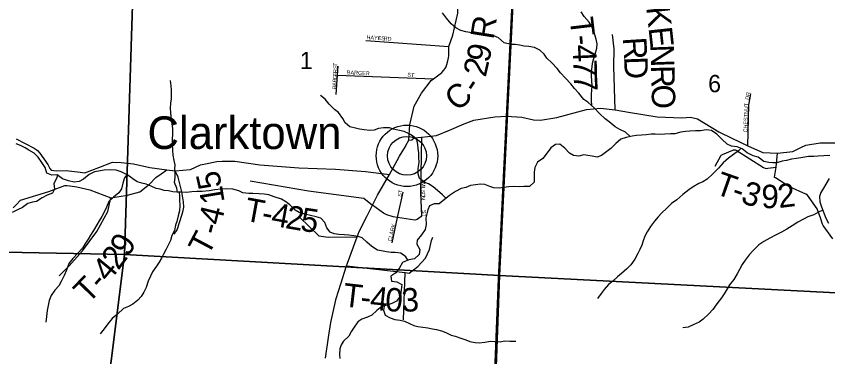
# Model space of a CAD drawing. Extents: x 1624196 to 2029251, y 146837 to 440034.
# Drawn here: x 1846342 to 1856716, y 307488 to 311840 of the extents above; entities that cross this region are included whole.
import ezdxf

# ---------------------------------------------------------------- set-up
doc = ezdxf.new("R2010")
doc.units = 0
for name, color, linetype in [('GM_X_County_Road', 7, 'Continuous'), ('GM_X_County_Road_Text', 7, 'Continuous'), ('GM_X_Minor_River', 7, 'Continuous'), ('GM_X_Section', 7, 'Continuous'), ('GM_X_Section_Text', 7, 'Continuous'), ('GM_X_State_Route', 7, 'Continuous'), ('GM_X_Township', 7, 'Continuous'), ('GM_X_Township_Road', 7, 'Continuous'), ('GM_X_Township_Road_Text', 7, 'Continuous'), ('GM_X_Township_Subdivision', 7, 'Continuous'), ('GM_X_Township_Subdivision_Text', 7, 'Continuous'), ('GM_X_Unincorporated', 7, 'Continuous'), ('GM_X_Unincorporated_Location', 7, 'Continuous'), ('GM_X_Unincorporated_Text', 7, 'Continuous')]:
    doc.layers.add(name, color=color, linetype=linetype)

msp = doc.modelspace()

# ---------------------------------------------------------------- linework, layer by layer
at = {"layer": 'GM_X_County_Road'}
for points in [[(1851359, 310255), (1851373, 310454), (1851430, 310691), (1851522, 310858), (1851648, 311017), (1851678, 311040), (1851761, 311104), (1851783, 311123), (1851808, 311152), (1851835, 311186), (1851847, 311225), (1851859, 311269), (1851870, 311310), (1851874, 311335), (1851872, 311452), (1851925, 311598), (1851986, 311881), (1852028, 313132), (1852003, 313304)], [(1846341, 310273), (1846572, 310156), (1846595, 310138), (1846616, 310122), (1846642, 310092), (1846745, 309945), (1846773, 309896), (1846790, 309873), (1846857, 309865), (1846982, 309868), (1847161, 309849), (1847220, 309837), (1847398, 309906), (1847572, 309973), (1847684, 309971), (1847841, 309954), (1848049, 309905), (1848269, 309877), (1848375, 309863), (1848572, 309883), (1848698, 309940), (1848761, 309955), (1848906, 309983), (1848973, 309987), (1849084, 309987), (1849138, 309986), (1849457, 309940), (1849954, 309902), (1850425, 309884), (1850805, 309854), (1851113, 309817)]]:
    msp.add_lwpolyline(points, dxfattribs=at)
at = {"layer": 'GM_X_Minor_River'}
for points in [[(1854191, 310302), (1854129, 310360), (1854057, 310392), (1853997, 310425), (1853921, 310489), (1853869, 310529), (1853800, 310597), (1853734, 310667), (1853648, 310743), (1853596, 310775), (1853532, 310855), (1853480, 310917), (1853430, 310975), (1853364, 311047), (1853298, 311115), (1853257, 311171), (1853189, 311243), (1853127, 311305), (1853091, 311357), (1853035, 311407), (1852967, 311439), (1852897, 311452), (1852835, 311458), (1852775, 311470), (1852721, 311478), (1852669, 311480), (1852581, 311500), (1852509, 311566), (1852447, 311590), (1852379, 311599), (1852323, 311601), (1852255, 311611), (1852193, 311625), (1852141, 311631), (1852089, 311639), (1852025, 311657), (1851961, 311693), (1851901, 311745), (1851843, 311817), (1851793, 311885)], [(1853701, 310697), (1853698, 310769), (1853696, 310843), (1853702, 310897), (1853704, 310948), (1853700, 311018), (1853697, 311072), (1853697, 311128), (1853703, 311192), (1853709, 311242), (1853727, 311298), (1853743, 311356), (1853765, 311434), (1853768, 311487), (1853754, 311547), (1853738, 311601), (1853720, 311651), (1853700, 311707), (1853666, 311763), (1853604, 311835), (1853562, 311895)], [(1848403, 309591), (1848397, 309643), (1848367, 309713), (1848373, 309781), (1848373, 309833), (1848371, 309885), (1848375, 309943), (1848361, 309998), (1848350, 310066), (1848346, 310126), (1848340, 310208), (1848338, 310264), (1848344, 310338), (1848342, 310406), (1848333, 310494), (1848321, 310554), (1848317, 310610), (1848315, 310660), (1848319, 310731), (1848325, 310785), (1848329, 310849), (1848326, 310901), (1848324, 310951), (1848316, 311019)], [(1851838, 309512), (1851792, 309557), (1851728, 309613), (1851670, 309661), (1851614, 309697), (1851564, 309717), (1851499, 309765), (1851481, 309827), (1851481, 309895), (1851491, 309971), (1851489, 310039), (1851487, 310095), (1851479, 310149), (1851477, 310199), (1851462, 310265), (1851408, 310313), (1851356, 310343), (1851302, 310365), (1851242, 310381), (1851166, 310397), (1851114, 310413), (1851036, 310414), (1850974, 310404), (1850918, 310386), (1850864, 310380), (1850788, 310388), (1850732, 310398), (1850680, 310408), (1850608, 310427), (1850546, 310477), (1850518, 310531), (1850462, 310611), (1850410, 310649), (1850344, 310715), (1850290, 310779), (1850230, 310825)], [(1855300, 310334), (1855230, 310380), (1855162, 310388), (1855088, 310376), (1855026, 310376), (1854952, 310370), (1854898, 310369), (1854838, 310359), (1854763, 310339), (1854707, 310339), (1854633, 310333), (1854575, 310329), (1854511, 310332), (1854459, 310332), (1854393, 310326), (1854333, 310322), (1854273, 310314), (1854217, 310308), (1854141, 310292), (1854071, 310267), (1854005, 310213), (1853941, 310149), (1853890, 310113), (1853824, 310062), (1853768, 310040), (1853704, 310050), (1853650, 310062), (1853598, 310070), (1853534, 310052), (1853466, 310060), (1853416, 310092), (1853354, 310155), (1853290, 310203), (1853236, 310201), (1853174, 310159), (1853128, 310093), (1853074, 310021), (1853004, 309974), (1852970, 309908), (1852963, 309848), (1852963, 309796), (1852965, 309718), (1852905, 309666), (1852831, 309662), (1852779, 309661), (1852709, 309663), (1852641, 309659), (1852573, 309651), (1852521, 309643), (1852447, 309645), (1852395, 309662), (1852333, 309688), (1852279, 309694), (1852215, 309684), (1852149, 309676), (1852089, 309652), (1852030, 309638), (1851958, 309601), (1851882, 309547), (1851750, 309443), (1851684, 309442), (1851624, 309416), (1851604, 309366), (1851592, 309314), (1851577, 309264), (1851581, 309178), (1851571, 309114), (1851521, 309047), (1851469, 308979), (1851463, 308929), (1851500, 308859), (1851494, 308793), (1851434, 308741), (1851360, 308727), (1851280, 308692), (1851242, 308624), (1851196, 308562), (1851131, 308516), (1851141, 308456), (1851209, 308444), (1851271, 308412), (1851261, 308344), (1851255, 308268), (1851203, 308199), (1851143, 308167), (1851069, 308143), (1851017, 308129), (1850950, 308081), (1850886, 308018), (1850832, 307994), (1850762, 307968), (1850710, 307934), (1850660, 307868), (1850626, 307815), (1850593, 307751), (1850527, 307689), (1850497, 307639), (1850477, 307589), (1850475, 307517), (1850479, 307465)], [(1856744, 310059), (1856666, 310057), (1856592, 310053), (1856540, 310049), (1856472, 310049), (1856396, 310036), (1856317, 310022), (1856253, 310012), (1856187, 309998), (1856133, 309986), (1856065, 309968), (1856013, 309965), (1855961, 309969), (1855897, 309983), (1855827, 310039), (1855761, 310057), (1855687, 310093), (1855623, 310145), (1855559, 310171), (1855487, 310178), (1855429, 310206), (1855360, 310270), (1855300, 310334)], [(1851348, 308722), (1851324, 308767), (1851258, 308814), (1851188, 308822), (1851136, 308822), (1851074, 308830), (1851012, 308840), (1850962, 308852), (1850890, 308898), (1850826, 308954), (1850764, 309006), (1850712, 309026), (1850658, 309035), (1850596, 309041), (1850540, 309045), (1850468, 309049), (1850408, 309057), (1850356, 309079), (1850314, 309137), (1850285, 309205), (1850235, 309259), (1850175, 309277), (1850103, 309293), (1850033, 309312), (1849959, 309330), (1849909, 309360), (1849841, 309430), (1849789, 309470), (1849735, 309502), (1849641, 309534), (1849573, 309556), (1849513, 309566), (1849447, 309571), (1849367, 309573), (1849315, 309573), (1849241, 309585), (1849187, 309609), (1849111, 309631), (1849031, 309635), (1848961, 309630), (1848883, 309620), (1848809, 309610), (1848721, 309602), (1848651, 309598), (1848589, 309595), (1848519, 309589), (1848453, 309591), (1848395, 309591), (1848343, 309597), (1848287, 309609), (1848235, 309615), (1848181, 309628), (1848131, 309640), (1848065, 309668), (1848003, 309694), (1847949, 309706), (1847889, 309722), (1847831, 309762), (1847767, 309808), (1847683, 309852), (1847621, 309872), (1847549, 309879), (1847467, 309873), (1847393, 309861), (1847341, 309851), (1847273, 309817), (1847202, 309758), (1847148, 309728), (1847082, 309720), (1847012, 309736), (1846932, 309762), (1846866, 309812), (1846798, 309809), (1846732, 309835), (1846712, 309905), (1846671, 309969), (1846621, 310041), (1846571, 310089), (1846505, 310129), (1846455, 310159), (1846395, 310189), (1846341, 310211)], [(1855607, 310151), (1855577, 310121), (1855513, 310074), (1855447, 310028), (1855379, 309966), (1855319, 309898), (1855249, 309827), (1855176, 309757), (1855120, 309725), (1855066, 309701), (1854994, 309659), (1854942, 309620), (1854864, 309562), (1854786, 309492), (1854719, 309446), (1854657, 309385), (1854591, 309325), (1854547, 309275), (1854503, 309219), (1854451, 309154), (1854408, 309084), (1854376, 309028), (1854356, 308970), (1854338, 308914), (1854314, 308860), (1854288, 308806), (1854250, 308735), (1854199, 308663), (1854149, 308613), (1854081, 308551), (1854029, 308510), (1853967, 308452), (1853915, 308410), (1853856, 308346), (1853820, 308296), (1853772, 308231)], [(1846869, 309809), (1846856, 309768), (1846824, 309701), (1846830, 309629), (1846806, 309577), (1846736, 309553), (1846674, 309519), (1846601, 309472), (1846549, 309462), (1846489, 309446), (1846421, 309396), (1846359, 309364), (1846289, 309331)], [(1847754, 309815), (1847725, 309776), (1847706, 309705), (1847688, 309635), (1847652, 309585), (1847584, 309527), (1847524, 309471), (1847498, 309400), (1847466, 309334), (1847437, 309282), (1847403, 309224), (1847373, 309172), (1847329, 309100), (1847293, 309043), (1847263, 308991), (1847220, 308929), (1847190, 308877), (1847130, 308813), (1847066, 308744), (1847014, 308682), (1846984, 308594), (1846953, 308528), (1846921, 308460), (1846885, 308395), (1846835, 308341), (1846787, 308271), (1846763, 308205), (1846736, 308079), (1846728, 308004), (1846722, 307932)], [(1856733, 309767), (1856693, 309695), (1856661, 309644), (1856627, 309588), (1856609, 309538), (1856614, 309468), (1856636, 309404), (1856692, 309260), (1856724, 309194)], [(1848427, 309591), (1848430, 309541), (1848430, 309491), (1848434, 309423), (1848430, 309355), (1848414, 309289), (1848394, 309218), (1848380, 309168), (1848365, 309100), (1848333, 309038), (1848313, 308974), (1848287, 308922), (1848257, 308865), (1848223, 308799), (1848199, 308749), (1848170, 308697), (1848136, 308645), (1848084, 308573), (1848058, 308518), (1848030, 308452), (1848004, 308372), (1847973, 308314), (1847941, 308260), (1847897, 308210), (1847833, 308161), (1847777, 308129), (1847713, 308105), (1847635, 308031), (1847568, 307976), (1847514, 307908), (1847468, 307844), (1847416, 307780)], [(1856653, 309360), (1856598, 309334), (1856538, 309304), (1856462, 309275), (1856408, 309245), (1856332, 309207), (1856263, 309161), (1856195, 309118), (1856125, 309080), (1856047, 309040), (1855975, 309002), (1855899, 308962), (1855833, 308919), (1855763, 308845), (1855710, 308789), (1855660, 308721), (1855624, 308668), (1855586, 308602), (1855560, 308548), (1855514, 308474), (1855459, 308406), (1855429, 308356), (1855391, 308293), (1855359, 308243), (1855299, 308163), (1855247, 308091), (1855196, 308036), (1855124, 307970), (1855072, 307930), (1854996, 307894), (1854932, 307868), (1854864, 307859)], [(1851044, 308136), (1851038, 308085), (1851060, 308019), (1851124, 307987), (1851180, 307965), (1851252, 307955), (1851304, 307941), (1851370, 307915), (1851424, 307889), (1851476, 307876), (1851538, 307866), (1851602, 307856), (1851664, 307844), (1851716, 307838), (1851778, 307820), (1851832, 307796), (1851900, 307766), (1851954, 307750), (1852026, 307727), (1852088, 307703), (1852142, 307685), (1852210, 307669), (1852262, 307665), (1852332, 307675), (1852404, 307687), (1852462, 307684), (1852530, 307678), (1852584, 307692), (1852654, 307688), (1852728, 307688)]]:
    msp.add_lwpolyline(points, dxfattribs=at)
at = {"layer": 'GM_X_Section'}
for points in [[(1842499, 314330), (1847895, 314112), (1847727, 308796), (1842275, 308901)], [(1847895, 314112), (1852784, 313888), (1852518, 308525), (1847727, 308796)], [(1852784, 313888), (1857755, 313661), (1858063, 308241), (1852518, 308525)], [(1847727, 308796), (1847039, 303323), (1842080, 303511), (1842275, 308901)], [(1852518, 308525), (1852322, 303144), (1847039, 303323), (1847727, 308796)], [(1858063, 308241), (1857894, 302957), (1852322, 303144), (1852518, 308525)]]:
    msp.add_lwpolyline(points, close=True, dxfattribs=at)
at = {"layer": 'GM_X_State_Route'}
for points in [[(1851324, 310190), (1851359, 310255), (1851401, 310259), (1851431, 310284), (1851522, 310296), (1851604, 310305), (1851713, 310317), (1851880, 310384), (1852068, 310463), (1852192, 310511), (1852459, 310554), (1852611, 310565), (1852805, 310551), (1852954, 310514), (1853045, 310511), (1853251, 310544), (1853630, 310648), (1853809, 310666), (1853999, 310642), (1854167, 310614), (1854535, 310554), (1854849, 310543), (1854960, 310550), (1855050, 310529), (1855324, 310363), (1855490, 310281), (1855694, 310185), (1855704, 310179), (1855888, 310098), (1856075, 310090), (1856269, 310111), (1856371, 310161), (1856372, 310162)], [(1850297, 307472), (1850333, 307736), (1850363, 307926), (1850433, 308234), (1850490, 308420), (1850563, 308649), (1850575, 308685), (1850701, 309022), (1850726, 309089), (1850823, 309282), (1850897, 309426), (1850961, 309552), (1851113, 309817), (1851156, 309892), (1851241, 310052), (1851317, 310177), (1851324, 310190)], [(1856372, 310162), (1856436, 310193), (1856618, 310222), (1856827, 310224)]]:
    msp.add_lwpolyline(points, dxfattribs=at)
at = {"layer": 'GM_X_Township'}
for points in [[(1849464, 329696), (1849298, 325920), (1852302, 325789), (1853447, 325739), (1853351, 324856), (1853148, 321207), (1853065, 319702), (1853055, 318954), (1852916, 316442), (1852895, 316069), (1852773, 313864), (1852761, 313298), (1852707, 312522), (1852611, 310565), (1852508, 308483), (1852368, 304962), (1852296, 303143), (1851242, 303180), (1850916, 303193), (1848394, 303284), (1842049, 303472), (1840046, 303556)], [(1846802, 294297), (1846808, 297015), (1846811, 298113), (1849032, 297875), (1852143, 297541), (1852188, 299189), (1852283, 302683), (1852296, 303143), (1852368, 304962), (1852508, 308483), (1852611, 310565), (1852707, 312522), (1854949, 312411), (1854864, 313762), (1856781, 313700)]]:
    msp.add_lwpolyline(points, dxfattribs=at)
at = {"layer": 'GM_X_Township_Road'}
for points in [[(1853999, 310642), (1853980, 311199), (1853985, 311425), (1853964, 311608)], [(1855277, 309925), (1855348, 310057), (1855354, 310064), (1855370, 310072), (1855501, 310129), (1855510, 310133), (1855521, 310134), (1855526, 310134), (1855534, 310133), (1855544, 310127), (1855893, 309908), (1855916, 309897), (1855929, 309895), (1855948, 309897), (1856056, 309911)], [(1856781, 308995), (1856657, 309165), (1856647, 309184), (1856623, 309263), (1856582, 309377), (1856478, 309525), (1856455, 309552), (1856434, 309567), (1856226, 309661), (1856046, 309773), (1856034, 309781), (1856034, 309784), (1856056, 309911), (1856075, 310090)], [(1846303, 309391), (1846342, 309429), (1846397, 309488), (1846759, 309598), (1846965, 309675), (1846987, 309675), (1847029, 309672), (1847117, 309660), (1847281, 309622), (1847552, 309519), (1847764, 309555), (1847924, 309596), (1848046, 309692), (1848126, 309781), (1848196, 309827), (1848269, 309877)], [(1848361, 309054), (1848401, 309109), (1848464, 309310), (1848477, 309359), (1848486, 309400), (1848479, 309468), (1848459, 309595), (1848414, 309782), (1848375, 309863)], [(1849332, 309737), (1850079, 309608), (1850787, 309515), (1850897, 309426)], [(1846890, 308521), (1847020, 308651), (1847189, 308842), (1847372, 309088), (1847515, 309345), (1847552, 309519)], [(1849963, 309273), (1850212, 309033), (1850329, 309018), (1850701, 309022)], [(1850563, 308649), (1851315, 308564), (1851364, 308558), (1851476, 308641), (1851575, 308747), (1851627, 308860), (1851651, 308974), (1851666, 309018)], [(1851294, 307961), (1851315, 308564)]]:
    msp.add_lwpolyline(points, dxfattribs=at)
at = {"layer": 'GM_X_Township_Subdivision'}
for points in [[(1850810, 311532), (1851872, 311452)], [(1850430, 310839), (1850451, 311085), (1850457, 311200)], [(1850451, 311085), (1851678, 311040)], [(1855694, 310185), (1855706, 310706), (1855724, 310796), (1855732, 310848)], [(1851522, 310296), (1851511, 309583)], [(1851511, 309583), (1851521, 309290), (1851514, 309278), (1851503, 309267), (1851467, 309244), (1851437, 309234), (1851217, 309266), (1851161, 309275), (1851080, 309302), (1851036, 309322), (1850897, 309426)], [(1851146, 308945), (1851217, 309266), (1851290, 309593)]]:
    msp.add_lwpolyline(points, dxfattribs=at)
at = {"layer": 'GM_X_Unincorporated'}
for radius in [393, 249]:
    msp.add_circle((1851337, 310056), radius, dxfattribs=at)
at = {"layer": 'GM_X_Unincorporated_Location'}
msp.add_line((1851337, 310056), (1851337, 310056), dxfattribs=at)

# ---------------------------------------------------------------- texts
at = {"layer": 'GM_X_County_Road_Text'}
for s, rotation, p in [('R', 80.8123, (1852442, 311535)), ('9', 77.8853, (1852385, 311236)), ('2', 77.1774, (1852343, 311052)), ('C', 40.0454, (1851977, 310613)), ('-', 55.9226, (1852226, 310839))]:
    msp.add_text(s, height=300, rotation=rotation, dxfattribs=at).set_placement(p)
at = {"layer": 'GM_X_Section_Text'}
for s, p in [('1', (1849967, 311164)), ('6', (1855187, 310869))]:
    msp.add_text(s, height=221, rotation=0, dxfattribs=at).set_placement(p)
at = {"layer": 'GM_X_Township_Road_Text'}
for s, rotation, p in [('K', 276.3881, (1854395, 311953)), ('T', 276.645, (1853416, 311812)), ('E', 276.2309, (1854424, 311691)), ('-', 275.9747, (1853442, 311590)), ('R', 273.6048, (1854096, 311565)), ('4', 272.5768, (1853454, 311472)), ('N', 272.0112, (1854448, 311474)), ('7', 270.9784, (1853463, 311289)), ('D', 272.0149, (1854112, 311321)), ('R', 271.3389, (1854457, 311211)), ('7', 272.8798, (1853466, 311094)), ('O', 271.3389, (1854463, 310964)), ('5', 102.5118, (1848975, 309667)), ('T', 340.6624, (1855257, 309577)), ('1', 99.3226, (1849008, 309467)), ('3', 341.9297, (1855592, 309460)), ('9', 359.7789, (1855867, 309387)), ('2', 7.072, (1856094, 309388)), ('-', 340.8775, (1855470, 309502)), ('T', 349.5499, (1849245, 309231)), ('4', 76.214, (1848959, 309157)), ('4', 349.7031, (1849588, 309168)), ('2', 350.115, (1849772, 309134)), ('5', 351.6876, (1849963, 309101)), ('-', 349.5688, (1849466, 309190)), ('-', 75.3012, (1848927, 309032)), ('9', 58.0465, (1847772, 308755)), ('T', 62.0914, (1848794, 308764)), ('2', 53.278, (1847647, 308584)), ('4', 50.4426, (1847519, 308429)), ('T', 45.6788, (1847262, 308156)), ('-', 48.3224, (1847429, 308328)), ('T', 353.3853, (1850507, 308134)), ('4', 354.0521, (1850856, 308094)), ('0', 356.2166, (1851052, 308074)), ('3', 2.7273, (1851274, 308061)), ('-', 353.4786, (1850731, 308108))]:
    msp.add_text(s, height=300, rotation=rotation, dxfattribs=at).set_placement(p)
at = {"layer": 'GM_X_Township_Subdivision_Text'}
for s, rotation, p in [('HAYES', 356.2705, (1850819, 311547)), ('RD', 356.9776, (1851038, 311530)), ('T', 88.4969, (1850446, 311202)), ('E', 87.5933, (1850443, 311078)), ('R', 88.4376, (1850444, 311114)), ('S', 88.4999, (1850446, 311167)), ('BARGER', 356.9313, (1850568, 311099)), ('R', 85.7223, (1850436, 310993)), ('G', 85.9282, (1850439, 311033)), ('ST', 356.4118, (1851342, 311068)), ('B', 85.7223, (1850430, 310909)), ('A', 85.7248, (1850433, 310949)), ('DR', 80.5318, (1855710, 310769)), ('CHESTNUT', 88.4285, (1855688, 310355)), ('W', 268.4028, (1851523, 309738)), ('I', 268.4157, (1851521, 309681)), ('ST', 78.6985, (1851266, 309529)), ('S', 269.003, (1851519, 309623)), ('L', 268.4114, (1851520, 309659)), ('O', 271.9314, (1851519, 309585)), ('N', 272.7206, (1851520, 309540)), ('ST', 270, (1851531, 309364)), ('CLARK', 76.5533, (1851139, 308957))]:
    msp.add_text(s, height=50, rotation=rotation, dxfattribs=at).set_placement(p)
at = {"layer": 'GM_X_Unincorporated_Text'}
msp.add_text('Clarktown', height=417, rotation=0, dxfattribs=at).set_placement((1848020, 310143))

doc.saveas('drawing.dxf')
